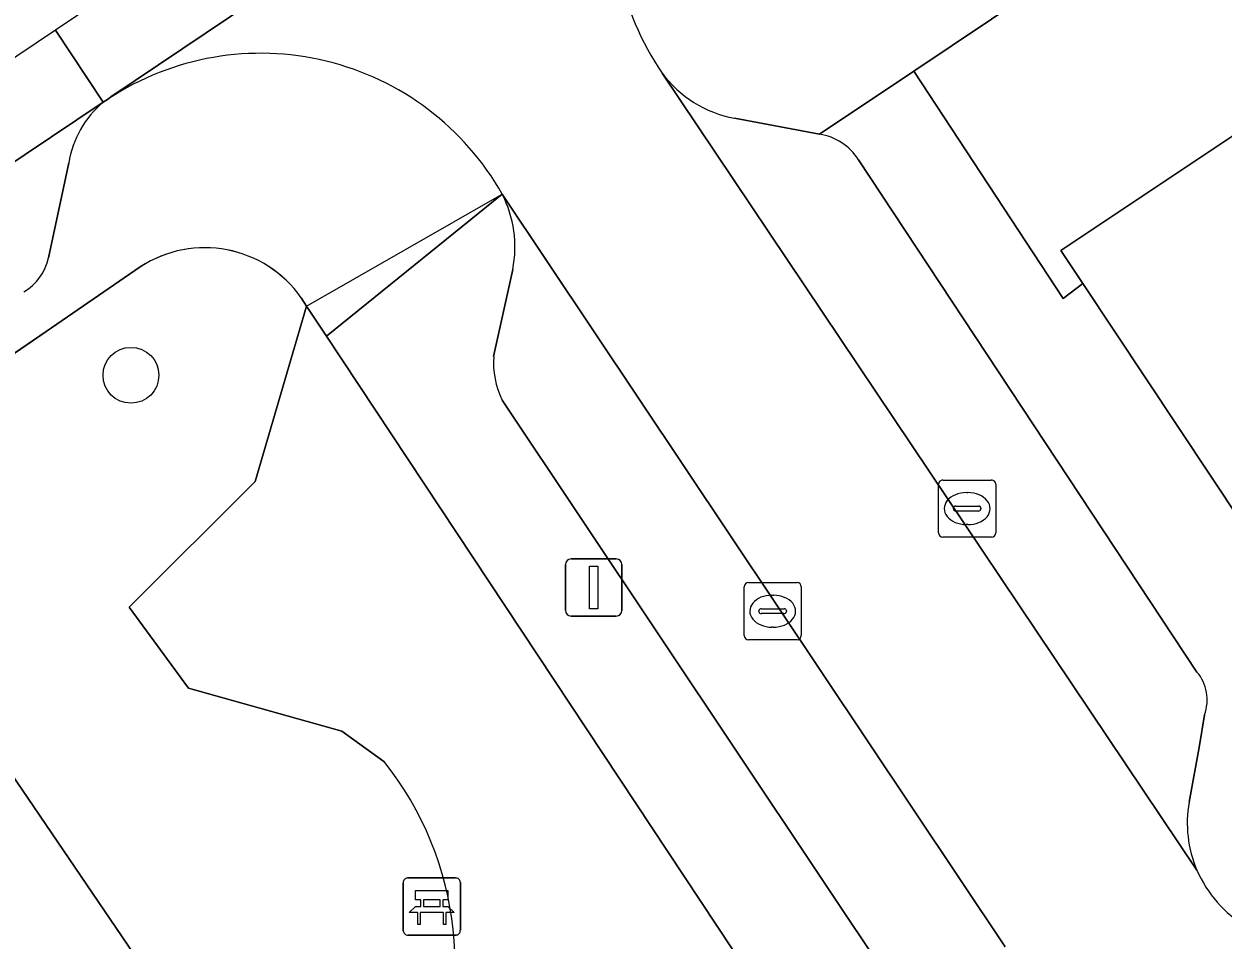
# Model space of a CAD drawing. Extents: x 158352 to 159489, y 383828 to 384603.
# Drawn here: x 159170.1 to 159191.1, y 384430.35 to 384446.39 of the extents above; entities that cross this region are included whole.
import ezdxf

# ---------------------------------------------------------------- set-up
doc = ezdxf.new("R2010")
doc.units = 0
for name, color, linetype in [('IMGEO_Bank', 7, 'Continuous'), ('IMGEO_Boom', 7, 'Continuous'), ('IMGEO_Erf', 7, 'Continuous'), ('IMGEO_Groenvoorziening', 7, 'Continuous'), ('IMGEO_Kolk', 7, 'Continuous'), ('IMGEO_Lichtmast', 7, 'Continuous'), ('IMGEO_Pand', 7, 'Continuous'), ('IMGEO_Parkeervlak_open', 7, 'Continuous'), ('IMGEO_Rijbaan_lokaal_gesloten', 7, 'Continuous'), ('IMGEO_Rijbaan_lokaal_open', 7, 'Continuous'), ('IMGEO_Voetpad_open', 7, 'Continuous')]:
    doc.layers.add(name, color=color, linetype=linetype)

msp = doc.modelspace()

# ---------------------------------------------------------------- linework, layer by layer
at = {"layer": 'IMGEO_Bank'}
for p, q in [((159176.741, 384430.515), (159176.741, 384431.356)), ((159176.741, 384431.356), (159176.741, 384430.515)), ((159176.816, 384431.44), (159177.657, 384431.44)), ((159177.657, 384431.44), (159176.816, 384431.44)), ((159177.741, 384431.365), (159177.741, 384430.524)), ((159177.741, 384430.524), (159177.741, 384431.365)), ((159177.382, 384431.058), (159177.1, 384431.058)), ((159177.05, 384430.946), (159177.05, 384431.052)), ((159177.094, 384431.052), (159177.094, 384430.946)), ((159177.1, 384430.94), (159177.382, 384430.94)), ((159177.388, 384430.946), (159177.388, 384431.052)), ((159177.432, 384431.052), (159177.432, 384430.946)), ((159177.438, 384430.838), (159177.045, 384430.838)), ((159177.666, 384430.44), (159176.825, 384430.44)), ((159176.825, 384430.44), (159177.666, 384430.44))]:
    msp.add_line(p, q, dxfattribs=at)
for points in [[(159177.044, 384431.058), (159176.958, 384431.058), (159176.958, 384431.219), (159177.521, 384431.219), (159177.521, 384431.058), (159177.438, 384431.058)], [(159176.988, 384430.838), (159176.846, 384430.838), (159176.958, 384430.94), (159177.044, 384430.94)], [(159177.438, 384430.94), (159177.521, 384430.94), (159177.633, 384430.838), (159177.494, 384430.838)], [(159177.038, 384430.831), (159177.038, 384430.624), (159176.995, 384430.624), (159176.995, 384430.831)], [(159177.488, 384430.831), (159177.488, 384430.624), (159177.444, 384430.624), (159177.444, 384430.831)]]:
    msp.add_lwpolyline(points, dxfattribs=at)
for centre, radius, start, end in [((159176.819, 384431.362), 0.0779, 92.4484, 184.2845), ((159176.819, 384431.362), 0.0779, 92.4484, 184.2845), ((159177.663, 384431.362), 0.0779, 2.4484, 94.2845), ((159177.663, 384431.362), 0.0779, 2.4484, 94.2845), ((159177.043, 384431.051), 0.00671, 2.8957, 87.1043), ((159177.1, 384431.051), 0.00671, 92.8957, 177.1043), ((159177.382, 384431.051), 0.00671, 2.8957, 87.1043), ((159177.439, 384431.051), 0.00671, 92.8957, 177.1043), ((159177.043, 384430.947), 0.00671, 272.8957, 357.1043), ((159177.1, 384430.947), 0.00671, 182.8957, 267.1043), ((159177.382, 384430.947), 0.00671, 272.8957, 357.1043), ((159177.439, 384430.947), 0.00671, 182.8957, 267.1043), ((159176.988, 384430.831), 0.00671, 2.8957, 87.1043), ((159177.045, 384430.831), 0.00671, 92.8957, 177.1043), ((159177.437, 384430.831), 0.00671, 2.8957, 87.1043), ((159177.494, 384430.831), 0.00671, 92.8957, 177.1043), ((159176.819, 384430.518), 0.0779, 182.4484, 274.2845), ((159176.819, 384430.518), 0.0779, 182.4484, 274.2845), ((159177.663, 384430.518), 0.0779, 272.4484, 4.2845), ((159177.663, 384430.518), 0.0779, 272.4484, 4.2845)]:
    msp.add_arc(centre, radius, start, end, dxfattribs=at)
at = {"layer": 'IMGEO_Boom'}
msp.add_circle((159171.973, 384440.238), 0.489, dxfattribs=at)
at = {"layer": 'IMGEO_Erf'}
msp.add_lwpolyline([(159262.289, 384496.827), (159185.683, 384445.562), (159188.297, 384441.579), (159188.639, 384441.846), (159188.255, 384442.423), (159193.196, 384445.712), (159197.908, 384448.849), (159202.782, 384452.094), (159207.854, 384455.47), (159209.763, 384452.605), (159212.328, 384454.312)], dxfattribs=at)
at = {"layer": 'IMGEO_Groenvoorziening'}
for points in [[(159172.137, 384442.136), (159168.857, 384439.882), (159169.663, 384438.636), (159167.297, 384437.053), (159175.2, 384425.437), (159177.056, 384427.4)], [(159175.05, 384441.45), (159174.955, 384441.592)], [(159175.05, 384441.45), (159174.151, 384438.377), (159171.94, 384436.18), (159172.981, 384434.763), (159175.667, 384434.009), (159176.404, 384433.481)], [(159176.404, 384433.481), (159175.667, 384434.009), (159172.981, 384434.763), (159171.94, 384436.18), (159174.151, 384438.377), (159175.05, 384441.45)], [(159183.941, 384428.022), (159175.395, 384440.923), (159175.05, 384441.45)]]:
    msp.add_lwpolyline(points, dxfattribs=at)
for centre, radius, start, end in [((159173.265, 384440.407), 2.064, 35.0349, 123.1127), ((159171.955, 384429.929), 5.693, 333.6305, 38.6092), ((159171.955, 384429.929), 5.693, 333.6305, 38.6092)]:
    msp.add_arc(centre, radius, start, end, dxfattribs=at)
at = {"layer": 'IMGEO_Kolk'}
for p, q in [((159186.19, 384438.405), (159187.042, 384438.405)), ((159186.115, 384437.479), (159186.115, 384438.331)), ((159187.116, 384438.331), (159187.116, 384437.479)), ((159186.603, 384438.185), (159186.628, 384438.185)), ((159186.374, 384437.899), (159186.374, 384437.911)), ((159186.812, 384437.862), (159186.414, 384437.862)), ((159186.417, 384437.948), (159186.815, 384437.948)), ((159186.858, 384437.911), (159186.858, 384437.899)), ((159186.626, 384437.625), (159186.601, 384437.625)), ((159187.042, 384437.405), (159186.19, 384437.405)), ((159182.71, 384435.683), (159182.71, 384436.535)), ((159182.785, 384436.609), (159183.637, 384436.609)), ((159183.711, 384436.535), (159183.711, 384435.683)), ((159183.198, 384436.389), (159183.223, 384436.389)), ((159182.969, 384436.103), (159182.969, 384436.115)), ((159183.012, 384436.152), (159183.41, 384436.152)), ((159183.453, 384436.115), (159183.453, 384436.103)), ((159183.407, 384436.066), (159183.009, 384436.066)), ((159183.221, 384435.829), (159183.196, 384435.829)), ((159183.637, 384435.609), (159182.785, 384435.609))]:
    msp.add_line(p, q, dxfattribs=at)
for points in [[(159186.19, 384438.405), (159187.042, 384438.405)], [(159186.115, 384437.479), (159186.115, 384438.331)], [(159187.116, 384438.331), (159187.116, 384437.479)], [(159187.042, 384437.405), (159186.19, 384437.405)], [(159182.71, 384435.683), (159182.71, 384436.535)], [(159182.785, 384436.609), (159183.637, 384436.609)], [(159183.711, 384436.535), (159183.711, 384435.683)], [(159183.637, 384435.609), (159182.785, 384435.609)]]:
    msp.add_lwpolyline(points, dxfattribs=at)
for centre, radius, start, end in [((159186.192, 384438.329), 0.0765, 91.552, 178.448), ((159186.192, 384438.329), 0.0765, 91.552, 178.448), ((159187.04, 384438.329), 0.0765, 1.552, 88.448), ((159187.04, 384438.329), 0.0765, 1.552, 88.448), ((159186.414, 384437.908), 0.0403, 85.8775, 175.7526), ((159186.411, 384437.898), 0.0366, 178.938, 274.7102), ((159186.815, 384437.905), 0.043, 264.8664, 352.4533), ((159186.819, 384437.91), 0.0386, 1.7309, 96.639), ((159186.192, 384437.481), 0.0765, 181.552, 268.448), ((159186.192, 384437.481), 0.0765, 181.552, 268.448), ((159187.04, 384437.481), 0.0765, 271.552, 358.448), ((159187.04, 384437.481), 0.0765, 271.552, 358.448), ((159182.787, 384436.533), 0.0765, 91.552, 178.448), ((159182.787, 384436.533), 0.0765, 91.552, 178.448), ((159183.635, 384436.533), 0.0765, 1.552, 88.448), ((159183.635, 384436.533), 0.0765, 1.552, 88.448), ((159183.009, 384436.112), 0.0403, 85.8775, 175.7526), ((159183.006, 384436.102), 0.0366, 178.938, 274.7102), ((159183.41, 384436.109), 0.043, 264.8664, 352.4533), ((159183.414, 384436.114), 0.0386, 1.7309, 96.639), ((159182.787, 384435.685), 0.0765, 181.552, 268.448), ((159182.787, 384435.685), 0.0765, 181.552, 268.448), ((159183.635, 384435.685), 0.0765, 271.552, 358.448), ((159183.635, 384435.685), 0.0765, 271.552, 358.448)]:
    msp.add_arc(centre, radius, start, end, dxfattribs=at)
for centre, major_axis, ratio, start_param, end_param in [((159186.602, 384437.905), (-0.387, 0.002), 0.722429, 4.712389, 7.853982), ((159186.627, 384437.905), (-0.39, 0.002), 0.717154, 1.570796, 4.712389), ((159183.197, 384436.109), (-0.387, 0.002), 0.722429, 4.712389, 7.853982), ((159183.222, 384436.109), (-0.39, 0.002), 0.717154, 1.570796, 4.712389)]:
    msp.add_ellipse(centre, major_axis=major_axis, ratio=ratio, start_param=start_param, end_param=end_param, dxfattribs=at)
at = {"layer": 'IMGEO_Lichtmast'}
for p, q in [((159179.68, 384437.024), (159180.47, 384437.024)), ((159180.47, 384437.024), (159179.68, 384437.024)), ((159179.58, 384436.124), (159179.58, 384436.924)), ((159179.58, 384436.924), (159179.58, 384436.124)), ((159180.57, 384436.924), (159180.57, 384436.124)), ((159180.57, 384436.124), (159180.57, 384436.924)), ((159180.47, 384436.024), (159179.68, 384436.024)), ((159179.68, 384436.024), (159180.47, 384436.024))]:
    msp.add_line(p, q, dxfattribs=at)
msp.add_lwpolyline([(159180, 384436.899), (159180.15, 384436.899), (159180.15, 384436.149), (159180, 384436.149), (159180, 384436.899)], dxfattribs=at)
for centre, start, end in [((159179.68, 384436.924), 90, 180), ((159179.68, 384436.924), 90, 180), ((159180.47, 384436.924), 0, 90), ((159180.47, 384436.924), 360, 90), ((159179.68, 384436.124), 180, 270), ((159179.68, 384436.124), 180, 270), ((159180.47, 384436.124), 270, 0), ((159180.47, 384436.124), 270, 0)]:
    msp.add_arc(centre, 0.1, start, end, dxfattribs=at)
at = {"layer": 'IMGEO_Pand'}
msp.add_lwpolyline([(159193.196, 384445.712), (159188.255, 384442.423), (159188.639, 384441.846), (159191.983, 384436.823), (159196.146, 384439.594), (159196.927, 384440.114)], close=True, dxfattribs=at)
at = {"layer": 'IMGEO_Parkeervlak_open'}
for points in [[(159181.275, 384445.526), (159190.639, 384431.577)], [(159171.489, 384445.017), (159118.49, 384409.485), (159119.75, 384409.685), (159121.355, 384409.304)], [(159184.029, 384444.457), (159182.539, 384444.737)], [(159170.532, 384442.296), (159170.885, 384443.954)], [(159190.639, 384435.044), (159184.711, 384444.008)], [(159187.281, 384430.237), (159178.476, 384443.407)], [(159178.661, 384442.092), (159178.324, 384440.569)], [(159178.474, 384439.804), (159185.368, 384429.481)], [(159190.504, 384432.769), (159190.685, 384433.761), (159190.77, 384434.296)]]:
    msp.add_lwpolyline(points, dxfattribs=at)
for centre, radius, start, end in [((159182.905, 384446.73), 2.026, 216.4549, 259.5996), ((159172.599, 384443.683), 1.735, 129.7642, 171.025), ((159183.886, 384443.497), 0.971, 31.776, 81.5056), ((159176.667, 384442.482), 2.031, 348.9291, 27.0871), ((159169.6, 384442.513), 0.957, 301.5044, 346.8972), ((159179.811, 384440.463), 1.49, 175.9322, 206.2552), ((159190.08, 384434.561), 0.739, 339.0022, 40.8651), ((159192.557, 384432.398), 2.087, 169.7555, 203.1675)]:
    msp.add_arc(centre, radius, start, end, dxfattribs=at)
at = {"layer": 'IMGEO_Rijbaan_lokaal_gesloten'}
msp.add_lwpolyline([(159170.651, 384446.275), (159117.539, 384410.592), (159117.539, 384410.592), (159118.261, 384409.373), (159118.49, 384409.485), (159171.489, 384445.017)], close=True, dxfattribs=at)
at = {"layer": 'IMGEO_Rijbaan_lokaal_open'}
for points in [[(159181.744, 384453.727), (159170.651, 384446.275), (159171.489, 384445.017), (159171.582, 384445.079), (159171.62, 384445.113), (159182.505, 384452.42), (159182.604, 384452.472), (159181.744, 384453.727), (159181.744, 384453.727)], [(159182.604, 384452.472), (159182.505, 384452.42), (159171.62, 384445.113), (159171.582, 384445.079)], [(159190.639, 384431.577), (159181.275, 384445.526)], [(159178.476, 384443.407), (159187.281, 384430.237)]]:
    msp.add_lwpolyline(points, dxfattribs=at)
for centre, radius, start, end in [((159185.393, 384448.338), 4.986, 124.0032, 214.3334), ((159174.245, 384441.01), 4.863, 29.5301, 123.2045), ((159192.57, 384432.404), 2.1, 203.1742, 239.5999)]:
    msp.add_arc(centre, radius, start, end, dxfattribs=at)
at = {"layer": 'IMGEO_Voetpad_open'}
for points in [[(159182.539, 384444.737), (159184.029, 384444.457), (159185.683, 384445.562), (159262.289, 384496.827)], [(159199.735, 384431.937), (159194.344, 384433.371), (159191.983, 384436.823), (159188.639, 384441.846), (159188.297, 384441.579), (159185.683, 384445.562), (159184.029, 384444.457)], [(159171.582, 384445.079), (159171.489, 384445.017)], [(159171.582, 384445.079), (159171.489, 384445.017)], [(159170.885, 384443.954), (159170.532, 384442.296)], [(159170.885, 384443.954), (159170.532, 384442.296)], [(159184.711, 384444.008), (159190.639, 384435.044)], [(159174.955, 384441.592), (159175.05, 384441.45), (159175.395, 384440.923), (159178.476, 384443.407)], [(159174.956, 384441.593), (159175.05, 384441.45), (159178.476, 384443.407)], [(159178.476, 384443.407), (159175.395, 384440.923), (159183.941, 384428.022), (159189.405, 384424.275), (159194.761, 384422.837), (159208.331, 384419.327), (159212.328, 384418.293), (159218.504, 384416.7), (159224.562, 384415.137), (159230.621, 384413.574), (159236.68, 384412.011), (159242.738, 384410.448), (159248.797, 384408.885), (159254.855, 384407.323), (159261.029, 384405.73), (159262.471, 384405.354), (159265.353, 384404.639), (159273.129, 384402.557), (159280.258, 384400.781), (159281.254, 384403.946), (159278.399, 384404.717), (159278.172, 384404.782), (159278.143, 384404.789)], [(159183.2, 384425.293), (159177.075, 384422.681), (159175.2, 384425.437), (159167.297, 384437.053), (159169.663, 384438.636), (159168.838, 384439.884), (159172.137, 384442.136)], [(159183.2, 384425.293), (159177.075, 384422.681), (159175.2, 384425.437), (159167.297, 384437.053), (159169.663, 384438.636), (159168.857, 384439.882), (159172.137, 384442.136)], [(159178.324, 384440.569), (159178.661, 384442.092)], [(159185.368, 384429.481), (159178.474, 384439.804)], [(159190.77, 384434.296), (159190.685, 384433.761), (159190.504, 384432.769)]]:
    msp.add_lwpolyline(points, dxfattribs=at)
for centre, radius, start, end in [((159185.393, 384448.338), 4.986, 124.0032, 214.3334), ((159174.245, 384441.01), 4.863, 29.5301, 123.2045), ((159174.245, 384441.01), 4.863, 29.5301, 123.2045), ((159182.905, 384446.73), 2.026, 216.4549, 259.5996), ((159172.599, 384443.683), 1.735, 129.7642, 171.025), ((159172.599, 384443.683), 1.735, 129.7642, 171.025), ((159183.886, 384443.497), 0.971, 31.776, 81.5056), ((159176.667, 384442.482), 2.031, 348.9291, 27.0871), ((159173.265, 384440.404), 2.067, 35.1066, 123.0877), ((159173.265, 384440.407), 2.064, 35.0349, 123.1127), ((159169.6, 384442.513), 0.957, 301.5044, 346.8972), ((159169.6, 384442.513), 0.957, 301.5044, 346.8972), ((159179.811, 384440.463), 1.49, 175.9322, 206.2552), ((159190.08, 384434.561), 0.739, 339.0022, 40.8651), ((159192.557, 384432.398), 2.087, 169.7555, 203.1675), ((159192.57, 384432.404), 2.1, 203.1742, 239.5999)]:
    msp.add_arc(centre, radius, start, end, dxfattribs=at)

doc.saveas('drawing.dxf')
